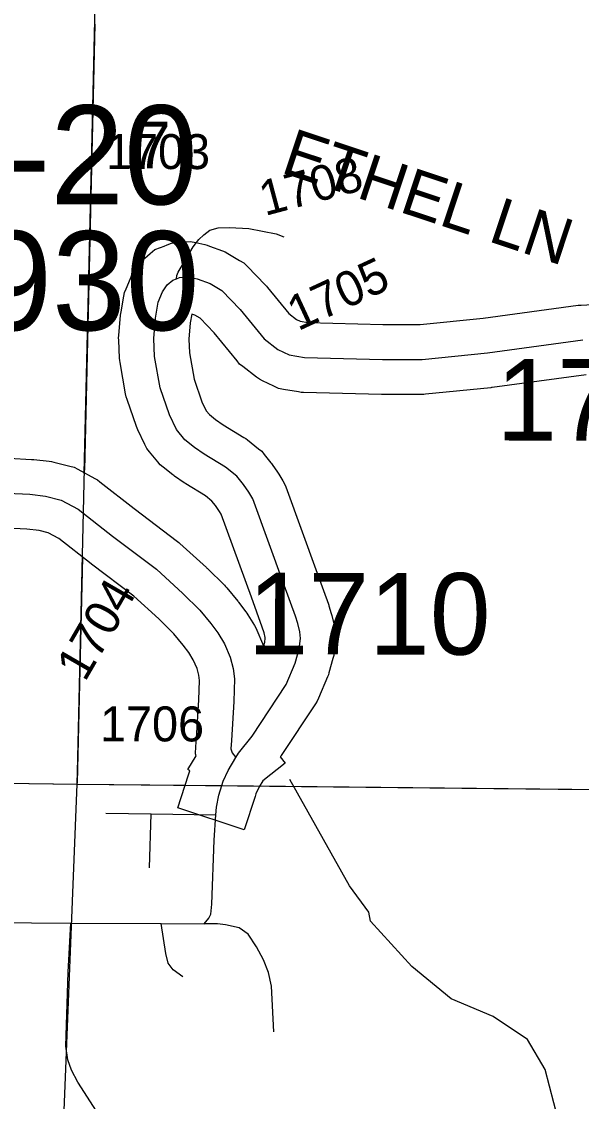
# Model space of a CAD drawing. Extents: x -132.8 to -73.3, y -60 to -26.
# Drawn here: x -120.892 to -120.412, y -47.631 to -46.704 of the extents above; entities that cross this region are included whole.
import ezdxf

# ---------------------------------------------------------------- set-up
doc = ezdxf.new("R2010")
doc.units = 0
for name, color, linetype in [('tdCoCityStreetMajor', 7, 'Continuous'), ('tdCoCityStreetMinor', 7, 'Continuous'), ('tdCoCorpBndry', 7, 'Continuous'), ('tdCoHydroRiver', 7, 'Continuous'), ('tdCoSecRdNmbr', 7, 'Continuous'), ('tdCoSecRdTxt', 7, 'Continuous'), ('tdCoSecRteBand', 7, 'Continuous'), ('tdCoSecRteCL', 7, 'Continuous'), ('tdCoSectLine', 7, 'Continuous'), ('tdCoSectLinePart', 7, 'Continuous'), ('tdCoStrucSecCoName', 7, 'Continuous'), ('tdCoStrucSecFHWANum', 7, 'Continuous'), ('tdCoSurfAsphaltUnbanded', 7, 'Continuous'), ('tdCoSurfBitum', 7, 'Continuous'), ('tdCoSurfConc', 7, 'Continuous'), ('tdCoTwpBndry', 7, 'Continuous'), ('tdCoTwpBndryShd', 7, 'Continuous')]:
    doc.layers.add(name, color=color, linetype=linetype)

msp = doc.modelspace()

# ---------------------------------------------------------------- linework, layer by layer
at = {"layer": 'tdCoCityStreetMajor'}
msp.add_lwpolyline([(-120.80378, -47.6761), (-120.84348, -47.6142), (-120.84891, -47.60409), (-120.85211, -47.59521), (-120.85384, -47.58337), (-120.85162, -47.52), (-120.84956, -47.47775), (-120.77192, -47.47825), (-120.73521, -47.47849), (-120.73127, -47.47363), (-120.72955, -47.47018), (-120.72856, -47.46155), (-120.72659, -47.40656), (-120.72508, -47.385), (-120.72462, -47.37844), (-120.72264, -47.36809), (-120.71995, -47.35983)], dxfattribs=at)
at = {"layer": 'tdCoCityStreetMinor'}
for p, q in [((-120.81956, -47.38362), (-120.78058, -47.38419)), ((-120.78208, -47.43048), (-120.78058, -47.38419)), ((-120.78058, -47.38419), (-120.72508, -47.385))]:
    msp.add_line(p, q, dxfattribs=at)
for points in [[(-120.97879, -47.60466), (-120.97887, -47.59792), (-120.97492, -47.50717), (-120.97418, -47.49188), (-120.97221, -47.48547), (-120.96802, -47.48054), (-120.96259, -47.47783), (-120.951, -47.47709), (-120.84956, -47.47775)], [(-120.75329, -47.52395), (-120.76185, -47.51778), (-120.76605, -47.51211), (-120.76802, -47.50397), (-120.77192, -47.47825)], [(-120.67554, -47.57104), (-120.67751, -47.53183), (-120.67998, -47.52024), (-120.68417, -47.50939), (-120.69034, -47.49805), (-120.69749, -47.48744), (-120.70513, -47.48202), (-120.71697, -47.47931), (-120.72363, -47.47857), (-120.73521, -47.47849)]]:
    msp.add_lwpolyline(points, dxfattribs=at)
at = {"layer": 'tdCoCorpBndry'}
msp.add_lwpolyline([(-122.63741, -47.30425), (-122.01168, -47.33499), (-121.798, -47.34549), (-121.57029, -47.3486), (-121.56097, -47.34961), (-121.54469, -47.34937), (-121.51658, -47.34813), (-121.48501, -47.34937), (-121.45889, -47.34964), (-121.45901, -47.35012), (-121.37487, -47.35127), (-121.37413, -47.31766), (-121.32448, -47.31743), (-121.32448, -47.28533), (-121.09419, -47.28473), (-121.09324, -47.35512), (-120.84351, -47.35854), (-120.71995, -47.35983), (-119.98355, -47.3675), (-119.85407, -47.36885)], dxfattribs=at)
at = {"layer": 'tdCoHydroRiver'}
msp.add_lwpolyline([(-120.42418, -47.67487), (-120.44277, -47.60338), (-120.45786, -47.57772), (-120.48732, -47.558), (-120.52322, -47.54283), (-120.55719, -47.51509), (-120.59244, -47.47627), (-120.59381, -47.46835), (-120.61057, -47.4458), (-120.66177, -47.35449)], dxfattribs=at)
at = {"layer": 'tdCoSecRteBand'}
for points in [[(-120.90231, -47.07895), (-120.88308, -47.07994), (-120.88219, -47.07998), (-120.8813, -47.08008), (-120.86799, -47.08156), (-120.86592, -47.08179), (-120.8639, -47.08231), (-120.85033, -47.08576), (-120.84672, -47.08668), (-120.84343, -47.08846), (-120.82888, -47.09635), (-120.82667, -47.09755), (-120.82469, -47.09911), (-120.79529, -47.12213), (-120.75801, -47.15034), (-120.7569, -47.15117), (-120.75588, -47.15211), (-120.73319, -47.17282), (-120.73278, -47.1732), (-120.73239, -47.17358), (-120.71784, -47.18789), (-120.71673, -47.18898), (-120.71574, -47.19017), (-120.70637, -47.20152), (-120.70597, -47.20201), (-120.70559, -47.20251), (-120.69942, -47.21065), (-120.69848, -47.21189), (-120.69767, -47.21323), (-120.692, -47.2226), (-120.69089, -47.22442), (-120.69006, -47.22639), (-120.68513, -47.23798), (-120.68424, -47.24007), (-120.68415, -47.24042), (-120.68314, -47.23683), (-120.68275, -47.23333), (-120.68279, -47.23286), (-120.68377, -47.2288), (-120.68526, -47.22396), (-120.69462, -47.19803), (-120.72047, -47.12689), (-120.72186, -47.12461), (-120.72547, -47.11947), (-120.72847, -47.11569), (-120.73396, -47.11133), (-120.75091, -47.10094), (-120.75165, -47.10048), (-120.75237, -47.09998), (-120.76051, -47.0943), (-120.76128, -47.09377), (-120.76201, -47.09319), (-120.7704, -47.08653), (-120.77285, -47.08458), (-120.77484, -47.08218), (-120.782, -47.07354), (-120.78442, -47.07062), (-120.78604, -47.06718), (-120.79196, -47.0546), (-120.79261, -47.05321), (-120.79312, -47.05176), (-120.80126, -47.02858), (-120.80208, -47.02624), (-120.80251, -47.0238), (-120.80719, -46.99692), (-120.80751, -46.99507), (-120.8076, -46.99319), (-120.80834, -46.97766), (-120.80844, -46.97568), (-120.80827, -46.9737), (-120.80679, -46.95619), (-120.80667, -46.95476), (-120.80641, -46.95335), (-120.80395, -46.93979), (-120.80337, -46.93661), (-120.80212, -46.93362), (-120.79842, -46.92474), (-120.79741, -46.92232), (-120.796, -46.92011), (-120.79205, -46.91394), (-120.7896, -46.9101), (-120.78611, -46.90717), (-120.78142, -46.90322), (-120.77747, -46.89989), (-120.77263, -46.89808), (-120.76949, -46.8969), (-120.76672, -46.89586), (-120.76306, -46.89449), (-120.75917, -46.8941), (-120.75177, -46.89336), (-120.74692, -46.89287), (-120.74218, -46.89395), (-120.73453, -46.89567), (-120.73249, -46.89613), (-120.73054, -46.89687), (-120.71944, -46.90106), (-120.71707, -46.90196), (-120.71489, -46.90324), (-120.70478, -46.90916), (-120.70124, -46.91122), (-120.69839, -46.91416), (-120.68261, -46.93044), (-120.6817, -46.93137), (-120.68088, -46.93239), (-120.66261, -46.95484), (-120.65595, -46.95997), (-120.65296, -46.96143), (-120.64624, -46.96257), (-120.58194, -46.96423), (-120.54981, -46.96423), (-120.49584, -46.95876), (-120.41447, -46.94773), (-120.41321, -46.94756), (-120.41194, -46.9475), (-120.38234, -46.94602)], [(-120.40767, -47.00736), (-120.48828, -47.01829), (-120.48879, -47.01836), (-120.48929, -47.01841), (-120.54527, -47.02408), (-120.54678, -47.02423), (-120.54829, -47.02423), (-120.58232, -47.02423), (-120.58271, -47.02423), (-120.5831, -47.02422), (-120.64993, -47.0225), (-120.65207, -47.02244), (-120.65418, -47.02208), (-120.66725, -47.01986), (-120.67149, -47.01914), (-120.67536, -47.01726), (-120.68498, -47.01257), (-120.68773, -47.01123), (-120.69016, -47.00936), (-120.70199, -47.00024), (-120.70475, -46.99811), (-120.70695, -46.99541), (-120.72659, -46.97127), (-120.73862, -46.95887), (-120.74301, -46.9563), (-120.74577, -46.95525), (-120.74712, -46.96268), (-120.74832, -46.97678), (-120.74776, -46.98846), (-120.74382, -47.01105), (-120.73702, -47.03044), (-120.73337, -47.03819), (-120.73064, -47.04149), (-120.72544, -47.04562), (-120.71879, -47.05025), (-120.70104, -47.06114), (-120.69949, -47.06209), (-120.69806, -47.06322), (-120.68844, -47.07087), (-120.68574, -47.07301), (-120.6836, -47.07571), (-120.67793, -47.08286), (-120.6774, -47.08354), (-120.6769, -47.08424), (-120.67222, -47.0909), (-120.67164, -47.09171), (-120.67112, -47.09257), (-120.66767, -47.09824), (-120.66612, -47.10079), (-120.6651, -47.10359), (-120.63822, -47.17757), (-120.63821, -47.1776), (-120.6382, -47.17763), (-120.62858, -47.20426), (-120.62834, -47.20494), (-120.62813, -47.20563), (-120.62615, -47.21204), (-120.62588, -47.21292), (-120.62566, -47.21382), (-120.62394, -47.22098), (-120.62341, -47.22317), (-120.62321, -47.22542), (-120.62272, -47.23109), (-120.62246, -47.23405), (-120.62279, -47.237), (-120.62378, -47.24588), (-120.62405, -47.2483), (-120.6247, -47.25065), (-120.62816, -47.26298), (-120.62866, -47.26477), (-120.62938, -47.26649), (-120.63702, -47.28474), (-120.63811, -47.28734), (-120.63967, -47.28969), (-120.66901, -47.33408), (-120.66974, -47.33519), (-120.66983, -47.33529), (-120.66568, -47.34047), (-120.6849, -47.35585), (-120.68793, -47.3609), (-120.69072, -47.36696), (-120.69143, -47.36914), (-120.70074, -47.39766), (-120.75778, -47.37903), (-120.74846, -47.35052), (-120.74734, -47.34708), (-120.74901, -47.34608), (-120.74197, -47.33434), (-120.7426, -47.33258), (-120.74217, -47.32633), (-120.74168, -47.31933), (-120.73974, -47.28625), (-120.73911, -47.26973), (-120.73975, -47.26515), (-120.74123, -47.25938), (-120.74443, -47.25184), (-120.74819, -47.24563), (-120.75303, -47.23924), (-120.76101, -47.22959), (-120.77406, -47.21676), (-120.79531, -47.19735), (-120.83169, -47.16983), (-120.83189, -47.16968), (-120.83209, -47.16952), (-120.8597, -47.14789), (-120.86876, -47.14298), (-120.87668, -47.14096), (-120.88704, -47.13981), (-120.90439, -47.13892)]]:
    msp.add_lwpolyline(points, dxfattribs=at)
at = {"layer": 'tdCoSecRteCL'}
for points in [[(-120.75896, -46.92499), (-120.75859, -46.92212), (-120.75754, -46.91939), (-120.75305, -46.91209), (-120.74445, -46.89754), (-120.73977, -46.89137), (-120.73533, -46.88718), (-120.73039, -46.88323), (-120.723, -46.88126), (-120.71338, -46.88101), (-120.69686, -46.88175), (-120.67343, -46.88644), (-120.66677, -46.8889)], [(-120.70785, -47.33579), (-120.70563, -47.33208), (-120.69404, -47.31753), (-120.66469, -47.27314), (-120.65705, -47.25489), (-120.65359, -47.24256), (-120.65261, -47.23369), (-120.6531, -47.22801), (-120.65483, -47.22086), (-120.6568, -47.21445), (-120.66642, -47.18782), (-120.6933, -47.11384), (-120.69675, -47.10816), (-120.70144, -47.10151), (-120.70711, -47.09435), (-120.71672, -47.08671), (-120.73522, -47.07537), (-120.74336, -47.06969), (-120.75174, -47.06303), (-120.75889, -47.0544), (-120.76481, -47.04183), (-120.77295, -47.01865), (-120.77764, -46.99177), (-120.77838, -46.97623), (-120.7769, -46.95872), (-120.77443, -46.94516), (-120.77073, -46.93628), (-120.76679, -46.93011), (-120.7621, -46.92617), (-120.75896, -46.92499)], [(-120.75896, -46.92499), (-120.75618, -46.92395), (-120.74878, -46.92321), (-120.74114, -46.92494), (-120.73004, -46.92913), (-120.71993, -46.93505), (-120.70415, -46.95132), (-120.68368, -46.97648), (-120.67184, -46.9856), (-120.66222, -46.99029), (-120.64915, -46.99251), (-120.58232, -46.99423), (-120.54829, -46.99423), (-120.49231, -46.98856), (-120.41044, -46.97746)], [(-120.90385, -47.10891), (-120.88462, -47.1099), (-120.8713, -47.11138), (-120.85774, -47.11483), (-120.84319, -47.12272), (-120.81359, -47.1459), (-120.77611, -47.17426), (-120.75342, -47.19498), (-120.73887, -47.20928), (-120.7295, -47.22062), (-120.72333, -47.22876), (-120.71766, -47.23813), (-120.71273, -47.24972), (-120.71026, -47.25934), (-120.70903, -47.26822), (-120.70977, -47.2877), (-120.71174, -47.32124), (-120.71224, -47.32839), (-120.711, -47.33184), (-120.70785, -47.33579)], [(-120.71995, -47.35983), (-120.7187, -47.356), (-120.71451, -47.34688), (-120.70785, -47.33579)]]:
    msp.add_lwpolyline(points, dxfattribs=at)
at = {"layer": 'tdCoSectLine'}
for points in [[(-120.84389, -47.35854), (-120.84385, -47.34845), (-120.82083, -46.35535)], [(-121.79838, -47.34549), (-120.84389, -47.35854)], [(-120.88334, -48.34969), (-120.84389, -47.35854)], [(-120.84389, -47.35854), (-119.85445, -47.36885)]]:
    msp.add_lwpolyline(points, dxfattribs=at)
at = {"layer": 'tdCoSectLinePart'}
for points in [[(-120.8379, -47.09193), (-120.82897, -46.70644)], [(-120.84389, -47.35757), (-120.84385, -47.34845), (-120.83957, -47.16366)]]:
    msp.add_lwpolyline(points, dxfattribs=at)
at = {"layer": 'tdCoSurfAsphaltUnbanded'}
msp.add_lwpolyline([(-120.75896, -46.92499), (-120.75859, -46.92212), (-120.75754, -46.91939), (-120.75305, -46.91209), (-120.74445, -46.89754), (-120.73977, -46.89137), (-120.73533, -46.88718), (-120.73039, -46.88323), (-120.723, -46.88126), (-120.71338, -46.88101), (-120.69686, -46.88175), (-120.67343, -46.88644), (-120.66677, -46.8889)], dxfattribs=at)
at = {"layer": 'tdCoSurfBitum'}
for points in [[(-120.68368, -46.97648), (-120.67184, -46.9856), (-120.66222, -46.99029), (-120.64915, -46.99251), (-120.58232, -46.99423), (-120.54829, -46.99423), (-120.49231, -46.98856), (-120.41044, -46.97746)], [(-120.90385, -47.10891), (-120.88462, -47.1099), (-120.8713, -47.11138), (-120.85774, -47.11483), (-120.84319, -47.12272), (-120.81359, -47.1459), (-120.77611, -47.17426), (-120.75342, -47.19498), (-120.73887, -47.20928), (-120.7295, -47.22062), (-120.72333, -47.22876), (-120.71766, -47.23813), (-120.71273, -47.24972), (-120.71026, -47.25934), (-120.70903, -47.26822), (-120.70977, -47.2877), (-120.71174, -47.32124), (-120.71224, -47.32839), (-120.711, -47.33184), (-120.70785, -47.33579)]]:
    msp.add_lwpolyline(points, dxfattribs=at)
at = {"layer": 'tdCoSurfConc'}
msp.add_lwpolyline([(-120.71995, -47.35983), (-120.7187, -47.356), (-120.71451, -47.34688), (-120.70785, -47.33579), (-120.70563, -47.33208), (-120.69404, -47.31753), (-120.66469, -47.27314), (-120.65705, -47.25489), (-120.65359, -47.24256), (-120.65261, -47.23369), (-120.6531, -47.22801), (-120.65483, -47.22086), (-120.6568, -47.21445), (-120.66642, -47.18782), (-120.6933, -47.11384), (-120.69675, -47.10816), (-120.70144, -47.10151), (-120.70711, -47.09435), (-120.71672, -47.08671), (-120.73522, -47.07537), (-120.74336, -47.06969), (-120.75174, -47.06303), (-120.75889, -47.0544), (-120.76481, -47.04183), (-120.77295, -47.01865), (-120.77764, -46.99177), (-120.77838, -46.97623), (-120.7769, -46.95872), (-120.77443, -46.94516), (-120.77073, -46.93628), (-120.76679, -46.93011), (-120.7621, -46.92617), (-120.75896, -46.92499), (-120.75618, -46.92395), (-120.74878, -46.92321), (-120.74114, -46.92494), (-120.73004, -46.92913), (-120.71993, -46.93505), (-120.70415, -46.95132), (-120.68368, -46.97648)], dxfattribs=at)
at = {"layer": 'tdCoTwpBndry'}
for points in [[(-120.82897, -46.70646), (-120.83784, -47.08911)], [(-120.83957, -47.16395), (-120.84389, -47.35757)]]:
    msp.add_lwpolyline(points, dxfattribs=at)
at = {"layer": 'tdCoTwpBndryShd'}
msp.add_lwpolyline([(-122.06359, -55.27827), (-122.03223, -55.27864), (-121.07675, -55.30969), (-121.05003, -54.29547), (-121.01456, -53.29268), (-121.01115, -53.1722), (-121.00063, -52.80087), (-120.98644, -52.29987), (-120.95707, -51.30108), (-120.93809, -50.82388), (-120.91911, -50.34667), (-120.89993, -49.84653), (-120.88076, -49.34639), (-120.88334, -48.34969), (-120.84389, -47.35854), (-120.84385, -47.34845), (-120.82083, -46.35535), (-120.79273, -45.36236), (-120.75071, -44.39009)], dxfattribs=at)

# ---------------------------------------------------------------- texts
at = {"layer": 'tdCoSecRdNmbr'}
for s, height, rotation, p in [('1703', 0.03, 359.90977, (-120.81935, -46.83075)), ('1708', 0.03, 14.90971, (-120.68309, -46.87119)), ('1705', 0.03, 24.90968, (-120.65471, -46.97013)), ('1707', 0.07, 359.91038, (-120.48475, -47.06372)), ('1710', 0.07, 359.90984, (-120.69787, -47.24721)), ('1704', 0.03, 59.90964, (-120.83734, -47.27159)), ('1706', 0.03, 359.9098, (-120.82448, -47.32182))]:
    msp.add_text(s, height=height, rotation=rotation, dxfattribs=at).set_placement(p)
at = {"layer": 'tdCoSecRdTxt'}
msp.add_text('7', height=0.04, dxfattribs=at).set_placement((-120.79374, -46.83021))
msp.add_text('ETHEL LN', height=0.04, rotation=341.63247, dxfattribs=at).set_placement((-120.6705, -46.8334))
at = {"layer": 'tdCoStrucSecCoName'}
msp.add_text('GA-20', height=0.085, dxfattribs=at).set_placement((-121.06916, -46.86115))
at = {"layer": 'tdCoStrucSecFHWANum'}
msp.add_text('286930', height=0.085, dxfattribs=at).set_placement((-121.11842, -46.96912))

doc.saveas('drawing.dxf')
